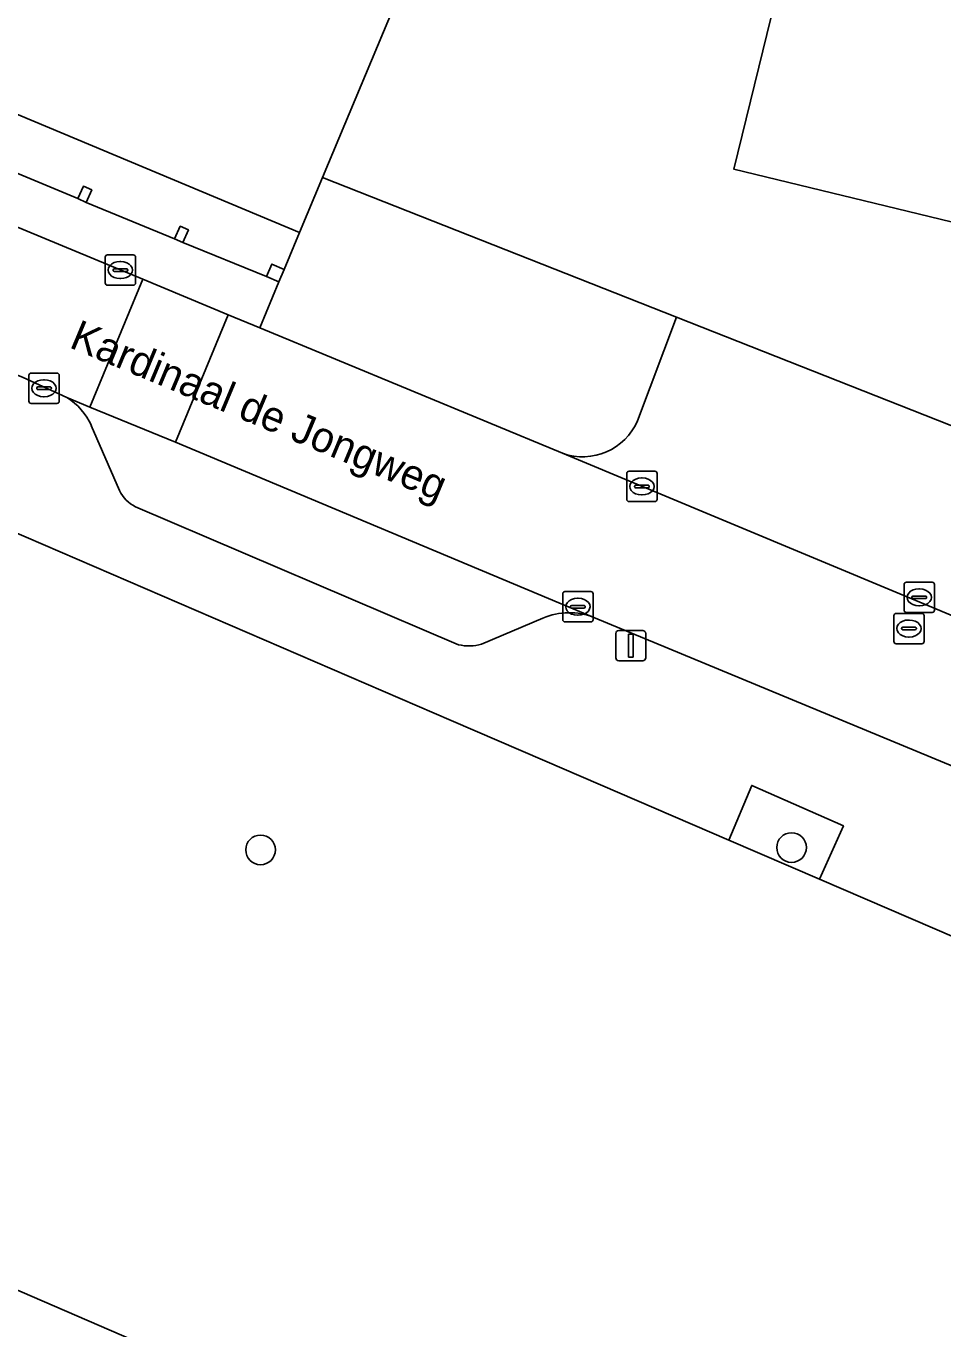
# Model space of a CAD drawing. Extents: x 162803 to 163818, y 381639 to 382475.
# Drawn here: x 163514.19 to 163544.42, y 381999.14 to 382042.09 of the extents above; entities that cross this region are included whole.
import ezdxf

# ---------------------------------------------------------------- set-up
doc = ezdxf.new("R2010")
doc.units = 0
for name, color, linetype in [('IMGEO_Boom', 7, 'Continuous'), ('IMGEO_Erf', 7, 'Continuous'), ('IMGEO_Groenvoorziening', 7, 'Continuous'), ('IMGEO_Kolk', 7, 'Continuous'), ('IMGEO_Lichtmast', 7, 'Continuous'), ('IMGEO_Openbare_ruimte_label', 7, 'Continuous'), ('IMGEO_Pand', 7, 'Continuous'), ('IMGEO_Pand_overbouw', 7, 'Continuous'), ('IMGEO_Parkeervlak_open', 7, 'Continuous'), ('IMGEO_Rijbaan_lokaal_open', 7, 'Continuous'), ('IMGEO_Rioolput', 7, 'Continuous'), ('IMGEO_Voetpad_open', 7, 'Continuous')]:
    doc.layers.add(name, color=color, linetype=linetype)

msp = doc.modelspace()

# ---------------------------------------------------------------- linework, layer by layer
at = {"layer": 'IMGEO_Boom'}
for centre in [(163521.923, 382014.934), (163539.426, 382015.011)]:
    msp.add_circle(centre, 0.489, dxfattribs=at)
at = {"layer": 'IMGEO_Erf'}
for points in [[(163579.708, 382025.721), (163579.258, 382026.031), (163579.065, 382026.083), (163578.02, 382021.794), (163569.994, 382023.74), (163569.774, 382022.764), (163564.186, 382024.142), (163565.443, 382029.682), (163555.218, 382032.166), (163555.435, 382033.036), (163537.525, 382037.371), (163539.432, 382045.183), (163540.696, 382044.902), (163541.641, 382048.748), (163541.374, 382048.809), (163541.477, 382049.231), (163544.302, 382060.859), (163544.536, 382060.802), (163546.059, 382067.019), (163545.968, 382067.071), (163547.566, 382073.609), (163547.341, 382073.661), (163547.374, 382073.796), (163551.849, 382092.106)], [(163539.8, 382083.338), (163536.402, 382072.953), (163544.297, 382070.356), (163536.434, 382046.247), (163536.398, 382046.133), (163536.146, 382046.215), (163536.182, 382046.329), (163528.569, 382048.789), (163527.391, 382045.301), (163523.966, 382037.098), (163535.632, 382032.491), (163578.228, 382015.682)], [(163525.143, 381968.318), (163563.294, 381951.874), (163567.332, 381950.133), (163579.386, 381944.696), (163598.299, 381988.562), (163574.605, 381998.877), (163574.726, 381999.168), (163572.79, 382000), (163568.352, 382001.907), (163565.322, 382003.212), (163559.222, 382005.84), (163556.19, 382007.146), (163540.344, 382013.972), (163537.36, 382015.258), (163531.29, 382017.873), (163528.208, 382019.2), (163513.067, 382025.723), (163511.569, 382026.368), (163500, 382031.394), (163492.31, 382034.735), (163485.44, 382037.757)], [(163482.972, 382036.792), (163474.404, 382017.132), (163478.63, 382015.207), (163478.752, 382015.493), (163479.221, 382015.294), (163481.194, 382019.936), (163483.448, 382025.24), (163487.203, 382034.078), (163494.548, 382030.957), (163494.462, 382030.755), (163499.666, 382028.503), (163499.753, 382028.705), (163511.904, 382023.447), (163503.826, 382004.78), (163535.92, 381990.892), (163538.609, 381997.105)]]:
    msp.add_lwpolyline(points, dxfattribs=at)
at = {"layer": 'IMGEO_Groenvoorziening'}
msp.add_lwpolyline([(163540.344, 382013.972), (163541.137, 382015.724), (163538.112, 382017.06), (163537.36, 382015.258)], close=True, dxfattribs=at)
at = {"layer": 'IMGEO_Kolk'}
for p, q in [((163516.877, 382034.549), (163517.729, 382034.549)), ((163516.802, 382033.623), (163516.802, 382034.475)), ((163517.104, 382034.092), (163517.502, 382034.092)), ((163517.29, 382034.329), (163517.315, 382034.329)), ((163517.803, 382034.475), (163517.803, 382033.623)), ((163517.061, 382034.043), (163517.061, 382034.055)), ((163517.499, 382034.006), (163517.101, 382034.006)), ((163517.313, 382033.769), (163517.288, 382033.769)), ((163517.545, 382034.055), (163517.545, 382034.043)), ((163517.729, 382033.549), (163516.877, 382033.549)), ((163514.36, 382030.652), (163515.212, 382030.652)), ((163514.285, 382029.726), (163514.285, 382030.578)), ((163514.773, 382030.432), (163514.798, 382030.432)), ((163515.286, 382030.578), (163515.286, 382029.726)), ((163514.544, 382030.146), (163514.544, 382030.158)), ((163514.982, 382030.109), (163514.584, 382030.109)), ((163514.587, 382030.195), (163514.985, 382030.195)), ((163514.796, 382029.872), (163514.771, 382029.872)), ((163515.028, 382030.158), (163515.028, 382030.146)), ((163515.212, 382029.652), (163514.36, 382029.652)), ((163533.994, 382026.489), (163533.994, 382027.341)), ((163534.069, 382027.415), (163534.921, 382027.415)), ((163534.482, 382027.195), (163534.507, 382027.195)), ((163534.995, 382027.341), (163534.995, 382026.489)), ((163534.253, 382026.909), (163534.253, 382026.921)), ((163534.691, 382026.872), (163534.293, 382026.872)), ((163534.296, 382026.958), (163534.694, 382026.958)), ((163534.737, 382026.921), (163534.737, 382026.909)), ((163534.921, 382026.415), (163534.069, 382026.415)), ((163534.505, 382026.635), (163534.48, 382026.635)), ((163531.883, 382022.523), (163531.883, 382023.375)), ((163531.958, 382023.449), (163532.81, 382023.449)), ((163532.884, 382023.375), (163532.884, 382022.523)), ((163532.142, 382022.943), (163532.142, 382022.955)), ((163532.58, 382022.906), (163532.182, 382022.906)), ((163532.185, 382022.992), (163532.583, 382022.992)), ((163532.371, 382023.229), (163532.396, 382023.229)), ((163532.626, 382022.955), (163532.626, 382022.943)), ((163532.394, 382022.669), (163532.369, 382022.669)), ((163532.81, 382022.449), (163531.958, 382022.449))]:
    msp.add_line(p, q, dxfattribs=at)
for points in [[(163516.877, 382034.549), (163517.729, 382034.549)], [(163516.802, 382033.623), (163516.802, 382034.475)], [(163517.803, 382034.475), (163517.803, 382033.623)], [(163517.729, 382033.549), (163516.877, 382033.549)], [(163514.36, 382030.652), (163515.212, 382030.652)], [(163514.285, 382029.726), (163514.285, 382030.578)], [(163515.286, 382030.578), (163515.286, 382029.726)], [(163515.212, 382029.652), (163514.36, 382029.652)], [(163533.994, 382026.489), (163533.994, 382027.341)], [(163534.069, 382027.415), (163534.921, 382027.415)], [(163534.995, 382027.341), (163534.995, 382026.489)], [(163534.921, 382026.415), (163534.069, 382026.415)], [(163531.883, 382022.523), (163531.883, 382023.375)], [(163531.958, 382023.449), (163532.81, 382023.449)], [(163532.884, 382023.375), (163532.884, 382022.523)], [(163532.81, 382022.449), (163531.958, 382022.449)]]:
    msp.add_lwpolyline(points, dxfattribs=at)
for centre, radius, start, end in [((163516.879, 382034.473), 0.0765, 91.552, 178.448), ((163516.879, 382034.473), 0.0765, 91.552, 178.448), ((163517.727, 382034.473), 0.0765, 1.552, 88.448), ((163517.727, 382034.473), 0.0765, 1.552, 88.448), ((163517.101, 382034.052), 0.0403, 85.8775, 175.7526), ((163517.506, 382034.054), 0.0386, 1.7309, 96.639), ((163517.098, 382034.042), 0.0366, 178.938, 274.7102), ((163517.502, 382034.049), 0.043, 264.8664, 352.4533), ((163516.879, 382033.625), 0.0765, 181.552, 268.448), ((163516.879, 382033.625), 0.0765, 181.552, 268.448), ((163517.727, 382033.625), 0.0765, 271.552, 358.448), ((163517.727, 382033.625), 0.0765, 271.552, 358.448), ((163514.362, 382030.576), 0.0765, 91.552, 178.448), ((163514.362, 382030.576), 0.0765, 91.552, 178.448), ((163515.21, 382030.576), 0.0765, 1.552, 88.448), ((163515.21, 382030.576), 0.0765, 1.552, 88.448), ((163514.584, 382030.155), 0.0403, 85.8775, 175.7526), ((163514.581, 382030.145), 0.0366, 178.938, 274.7102), ((163514.985, 382030.152), 0.043, 264.8664, 352.4533), ((163514.989, 382030.157), 0.0386, 1.7309, 96.639), ((163514.362, 382029.728), 0.0765, 181.552, 268.448), ((163514.362, 382029.728), 0.0765, 181.552, 268.448), ((163515.21, 382029.728), 0.0765, 271.552, 358.448), ((163515.21, 382029.728), 0.0765, 271.552, 358.448), ((163534.071, 382027.339), 0.0765, 91.552, 178.448), ((163534.071, 382027.339), 0.0765, 91.552, 178.448), ((163534.919, 382027.339), 0.0765, 1.552, 88.448), ((163534.919, 382027.339), 0.0765, 1.552, 88.448), ((163534.293, 382026.918), 0.0403, 85.8775, 175.7526), ((163534.29, 382026.908), 0.0366, 178.938, 274.7102), ((163534.694, 382026.915), 0.043, 264.8664, 352.4533), ((163534.698, 382026.92), 0.0386, 1.7309, 96.639), ((163534.071, 382026.491), 0.0765, 181.552, 268.448), ((163534.071, 382026.491), 0.0765, 181.552, 268.448), ((163534.919, 382026.491), 0.0765, 271.552, 358.448), ((163534.919, 382026.491), 0.0765, 271.552, 358.448), ((163531.96, 382023.373), 0.0765, 91.552, 178.448), ((163531.96, 382023.373), 0.0765, 91.552, 178.448), ((163532.808, 382023.373), 0.0765, 1.552, 88.448), ((163532.808, 382023.373), 0.0765, 1.552, 88.448), ((163532.182, 382022.952), 0.0403, 85.8775, 175.7526), ((163532.179, 382022.942), 0.0366, 178.938, 274.7102), ((163532.583, 382022.949), 0.043, 264.8664, 352.4533), ((163532.587, 382022.954), 0.0386, 1.7309, 96.639), ((163531.96, 382022.525), 0.0765, 181.552, 268.448), ((163531.96, 382022.525), 0.0765, 181.552, 268.448), ((163532.808, 382022.525), 0.0765, 271.552, 358.448), ((163532.808, 382022.525), 0.0765, 271.552, 358.448)]:
    msp.add_arc(centre, radius, start, end, dxfattribs=at)
for centre, major_axis, ratio, start_param, end_param in [((163517.289, 382034.049), (-0.387, 0.002), 0.722429, 4.712389, 7.853982), ((163517.314, 382034.049), (-0.39, 0.002), 0.717154, 1.570796, 4.712389), ((163514.772, 382030.152), (-0.387, 0.002), 0.722429, 4.712389, 7.853982), ((163514.797, 382030.152), (-0.39, 0.002), 0.717154, 1.570796, 4.712389), ((163534.481, 382026.915), (-0.387, 0.002), 0.722429, 4.712389, 7.853982), ((163534.506, 382026.915), (-0.39, 0.002), 0.717154, 1.570796, 4.712389), ((163532.37, 382022.949), (-0.387, 0.002), 0.722429, 4.712389, 7.853982), ((163532.395, 382022.949), (-0.39, 0.002), 0.717154, 1.570796, 4.712389)]:
    msp.add_ellipse(centre, major_axis=major_axis, ratio=ratio, start_param=start_param, end_param=end_param, dxfattribs=at)
at = {"layer": 'IMGEO_Lichtmast'}
for p, q in [((163533.632, 382021.267), (163533.632, 382022.067)), ((163533.632, 382022.067), (163533.632, 382021.267)), ((163533.732, 382022.167), (163534.522, 382022.167)), ((163534.522, 382022.167), (163533.732, 382022.167)), ((163534.622, 382022.067), (163534.622, 382021.267)), ((163534.622, 382021.267), (163534.622, 382022.067)), ((163534.522, 382021.167), (163533.732, 382021.167)), ((163533.732, 382021.167), (163534.522, 382021.167))]:
    msp.add_line(p, q, dxfattribs=at)
msp.add_lwpolyline([(163534.052, 382022.042), (163534.202, 382022.042), (163534.202, 382021.292), (163534.052, 382021.292), (163534.052, 382022.042)], dxfattribs=at)
for centre, start, end in [((163533.732, 382022.067), 90, 180), ((163533.732, 382022.067), 90, 180), ((163534.522, 382022.067), 0, 90), ((163534.522, 382022.067), 360, 90), ((163533.732, 382021.267), 180, 270), ((163533.732, 382021.267), 180, 270), ((163534.522, 382021.267), 270, 0), ((163534.522, 382021.267), 270, 0)]:
    msp.add_arc(centre, 0.1, start, end, dxfattribs=at)
at = {"layer": 'IMGEO_Pand'}
for points in [[(163528.613, 382097.165), (163526.323, 382097.717), (163517.71, 382099.792), (163513.389, 382097.139), (163508.109, 382075.228), (163506.588, 382070.572), (163500, 382054.68), (163497.933, 382049.694), (163499.89, 382045.049), (163500, 382045.003), (163508.003, 382041.65), (163510.228, 382040.718), (163523.207, 382035.281), (163523.966, 382037.098), (163527.391, 382045.301), (163528.569, 382048.789), (163536.182, 382046.329), (163536.146, 382046.215), (163536.398, 382046.133), (163536.434, 382046.247), (163544.297, 382070.356), (163536.402, 382072.953), (163539.8, 382083.338), (163542.357, 382093.853)], [(163515.897, 382036.403), (163516.171, 382036.28), (163516.357, 382036.689), (163516.084, 382036.813)], [(163519.362, 382034.96), (163519.548, 382035.369), (163519.275, 382035.493), (163519.088, 382035.083)], [(163522.706, 382034.067), (163522.292, 382034.245), (163522.115, 382033.833), (163522.528, 382033.655)]]:
    msp.add_lwpolyline(points, close=True, dxfattribs=at)
for points in [[(163549.754, 382047.223), (163541.477, 382049.231), (163541.374, 382048.809), (163541.641, 382048.748), (163540.696, 382044.902), (163539.432, 382045.183), (163537.525, 382037.371), (163555.435, 382033.036)], [(163535.92, 381990.892), (163503.826, 382004.78), (163511.904, 382023.447), (163499.753, 382028.705), (163499.666, 382028.503), (163494.462, 382030.755), (163494.548, 382030.957), (163487.203, 382034.078), (163483.448, 382025.24), (163481.194, 382019.936), (163479.221, 382015.294), (163478.752, 382015.493), (163478.63, 382015.207), (163471.27, 381997.887)]]:
    msp.add_lwpolyline(points, dxfattribs=at)
at = {"layer": 'IMGEO_Pand_overbouw'}
msp.add_lwpolyline([(163512.711, 382037.738), (163512.898, 382038.148), (163513.171, 382038.024), (163512.985, 382037.615), (163515.897, 382036.403), (163516.084, 382036.813), (163516.357, 382036.689), (163516.171, 382036.28), (163519.088, 382035.083), (163519.275, 382035.493), (163519.548, 382035.369), (163519.362, 382034.96), (163522.115, 382033.833), (163522.292, 382034.245), (163522.706, 382034.067), (163523.207, 382035.281), (163510.228, 382040.718), (163509.698, 382039.471), (163510.112, 382039.293), (163509.934, 382038.881)], close=True, dxfattribs=at)
at = {"layer": 'IMGEO_Parkeervlak_open'}
for points in [[(163535.632, 382032.491), (163534.351, 382029.083)], [(163576.512, 382011.391), (163578.228, 382015.682), (163535.632, 382032.491)], [(163519.118, 382028.378), (163516.295, 382029.533), (163515.539, 382029.843)], [(163516.345, 382028.923), (163517.275, 382026.777)], [(163532.909, 382022.596), (163519.118, 382028.378)], [(163531.875, 382028.007), (163576.218, 382009.521), (163577.675, 382008.95)], [(163517.8, 382026.247), (163528.451, 382021.697)], [(163529.208, 382021.715), (163531.233, 382022.571)]]:
    msp.add_lwpolyline(points, dxfattribs=at)
for centre, radius, start, end in [((163514.473, 382028.096), 2.047, 23.8348, 58.6076), ((163532.541, 382029.861), 1.97, 250.2321, 336.7447), ((163518.305, 382027.272), 1.143, 205.6805, 243.7765), ((163532.101, 382020.584), 2.168, 68.1154, 113.5937), ((163528.797, 382023.085), 1.43, 256.0122, 286.7121)]:
    msp.add_arc(centre, radius, start, end, dxfattribs=at)
at = {"layer": 'IMGEO_Rijbaan_lokaal_open'}
msp.add_lwpolyline([(163479.129, 382044.485), (163485.824, 382041.694), (163490.363, 382039.778), (163493.056, 382038.686), (163493.174, 382039.009), (163514.102, 382030.501), (163515.539, 382029.843), (163516.295, 382029.533), (163518.042, 382033.744), (163500, 382041.228)], dxfattribs=at)
for points in [[(163518.042, 382033.744), (163516.295, 382029.533), (163519.118, 382028.378), (163520.859, 382032.576)], [(163531.875, 382028.007), (163521.898, 382032.145), (163520.859, 382032.576), (163519.118, 382028.378), (163532.909, 382022.596), (163548.898, 382015.964), (163552.381, 382014.53), (163571.41, 382006.668), (163574.585, 382005.464), (163576.218, 382009.521)]]:
    msp.add_lwpolyline(points, close=True, dxfattribs=at)
at = {"layer": 'IMGEO_Rioolput'}
for p, q in [((163543.21, 382023.759), (163544.062, 382023.759)), ((163543.135, 382022.833), (163543.135, 382023.685)), ((163543.623, 382023.539), (163543.648, 382023.539)), ((163544.136, 382023.685), (163544.136, 382022.833)), ((163543.394, 382023.253), (163543.394, 382023.265)), ((163543.832, 382023.216), (163543.434, 382023.216)), ((163543.437, 382023.302), (163543.835, 382023.302)), ((163543.646, 382022.979), (163543.621, 382022.979)), ((163543.878, 382023.265), (163543.878, 382023.253)), ((163542.797, 382021.805), (163542.797, 382022.657)), ((163542.872, 382022.731), (163543.724, 382022.731)), ((163544.062, 382022.759), (163543.21, 382022.759)), ((163543.285, 382022.511), (163543.31, 382022.511)), ((163543.798, 382022.657), (163543.798, 382021.805)), ((163543.056, 382022.225), (163543.056, 382022.237)), ((163543.494, 382022.188), (163543.096, 382022.188)), ((163543.099, 382022.274), (163543.497, 382022.274)), ((163543.54, 382022.237), (163543.54, 382022.225)), ((163543.724, 382021.731), (163542.872, 382021.731)), ((163543.308, 382021.951), (163543.283, 382021.951))]:
    msp.add_line(p, q, dxfattribs=at)
for points in [[(163543.21, 382023.759), (163544.062, 382023.759)], [(163543.135, 382022.833), (163543.135, 382023.685)], [(163544.136, 382023.685), (163544.136, 382022.833)], [(163542.797, 382021.805), (163542.797, 382022.657)], [(163542.872, 382022.731), (163543.724, 382022.731)], [(163544.062, 382022.759), (163543.21, 382022.759)], [(163543.798, 382022.657), (163543.798, 382021.805)], [(163543.724, 382021.731), (163542.872, 382021.731)]]:
    msp.add_lwpolyline(points, dxfattribs=at)
for centre, radius, start, end in [((163543.212, 382023.683), 0.0765, 91.552, 178.448), ((163543.212, 382023.683), 0.0765, 91.552, 178.448), ((163544.06, 382023.683), 0.0765, 1.552, 88.448), ((163544.06, 382023.683), 0.0765, 1.552, 88.448), ((163543.434, 382023.262), 0.0403, 85.8775, 175.7526), ((163543.431, 382023.252), 0.0366, 178.938, 274.7102), ((163543.835, 382023.259), 0.043, 264.8664, 352.4533), ((163543.839, 382023.264), 0.0386, 1.7309, 96.639), ((163542.874, 382022.655), 0.0765, 91.552, 178.448), ((163542.874, 382022.655), 0.0765, 91.552, 178.448), ((163543.212, 382022.835), 0.0765, 181.552, 268.448), ((163543.212, 382022.835), 0.0765, 181.552, 268.448), ((163543.722, 382022.655), 0.0765, 1.552, 88.448), ((163543.722, 382022.655), 0.0765, 1.552, 88.448), ((163544.06, 382022.835), 0.0765, 271.552, 358.448), ((163544.06, 382022.835), 0.0765, 271.552, 358.448), ((163543.096, 382022.234), 0.0403, 85.8775, 175.7526), ((163543.093, 382022.224), 0.0366, 178.938, 274.7102), ((163543.497, 382022.231), 0.043, 264.8664, 352.4533), ((163543.501, 382022.236), 0.0386, 1.7309, 96.639), ((163542.874, 382021.807), 0.0765, 181.552, 268.448), ((163542.874, 382021.807), 0.0765, 181.552, 268.448), ((163543.722, 382021.807), 0.0765, 271.552, 358.448), ((163543.722, 382021.807), 0.0765, 271.552, 358.448)]:
    msp.add_arc(centre, radius, start, end, dxfattribs=at)
for centre, major_axis, ratio, start_param, end_param in [((163543.622, 382023.259), (-0.387, 0.002), 0.722429, 4.712389, 7.853982), ((163543.647, 382023.259), (-0.39, 0.002), 0.717154, 1.570796, 4.712389), ((163543.284, 382022.231), (-0.387, 0.002), 0.722429, 4.712389, 7.853982), ((163543.309, 382022.231), (-0.39, 0.002), 0.717154, 1.570796, 4.712389)]:
    msp.add_ellipse(centre, major_axis=major_axis, ratio=ratio, start_param=start_param, end_param=end_param, dxfattribs=at)
at = {"layer": 'IMGEO_Voetpad_open'}
for points in [[(163493.56, 382043.9), (163500, 382041.228), (163518.042, 382033.744), (163520.859, 382032.576), (163521.898, 382032.145), (163522.528, 382033.655), (163522.115, 382033.833), (163519.362, 382034.96), (163519.088, 382035.083), (163516.171, 382036.28), (163515.897, 382036.403), (163512.985, 382037.615), (163512.711, 382037.738), (163509.934, 382038.881), (163509.521, 382039.059), (163507.34, 382039.956), (163506.927, 382040.134), (163504.021, 382041.333), (163503.747, 382041.456), (163500.833, 382042.656)], [(163485.44, 382037.757), (163492.31, 382034.735), (163500, 382031.394), (163511.569, 382026.368), (163513.067, 382025.723), (163528.208, 382019.2), (163531.29, 382017.873), (163537.36, 382015.258), (163538.112, 382017.06), (163541.137, 382015.724), (163540.344, 382013.972), (163556.19, 382007.146)], [(163534.351, 382029.083), (163535.632, 382032.491), (163523.966, 382037.098), (163523.207, 382035.281), (163522.706, 382034.067), (163522.528, 382033.655), (163521.898, 382032.145), (163531.875, 382028.007)], [(163515.539, 382029.843), (163514.102, 382030.501)], [(163517.275, 382026.777), (163516.345, 382028.923)], [(163528.451, 382021.697), (163517.8, 382026.247)], [(163531.233, 382022.571), (163529.208, 382021.715)], [(163548.898, 382015.964), (163532.909, 382022.596)]]:
    msp.add_lwpolyline(points, dxfattribs=at)
msp.add_lwpolyline([(163523.207, 382035.281), (163510.228, 382040.718), (163509.698, 382039.471), (163510.112, 382039.293), (163509.934, 382038.881), (163512.711, 382037.738), (163512.898, 382038.148), (163513.171, 382038.024), (163512.985, 382037.615), (163515.897, 382036.403), (163516.084, 382036.813), (163516.357, 382036.689), (163516.171, 382036.28), (163519.088, 382035.083), (163519.275, 382035.493), (163519.548, 382035.369), (163519.362, 382034.96), (163522.115, 382033.833), (163522.292, 382034.245), (163522.706, 382034.067)], close=True, dxfattribs=at)
for centre, radius, start, end in [((163514.473, 382028.096), 2.047, 23.8348, 58.6076), ((163532.541, 382029.861), 1.97, 250.2321, 336.7447), ((163518.305, 382027.272), 1.143, 205.6805, 243.7765), ((163532.101, 382020.584), 2.168, 68.1154, 113.5937), ((163528.797, 382023.085), 1.43, 256.0122, 286.7121)]:
    msp.add_arc(centre, radius, start, end, dxfattribs=at)

# ---------------------------------------------------------------- texts
at = {"layer": 'IMGEO_Openbare_ruimte_label'}
msp.add_text('Kardinaal de Jongweg', height=1, rotation=337.3581, dxfattribs=at).set_placement((163515.581, 382031.511))

doc.saveas('drawing.dxf')
